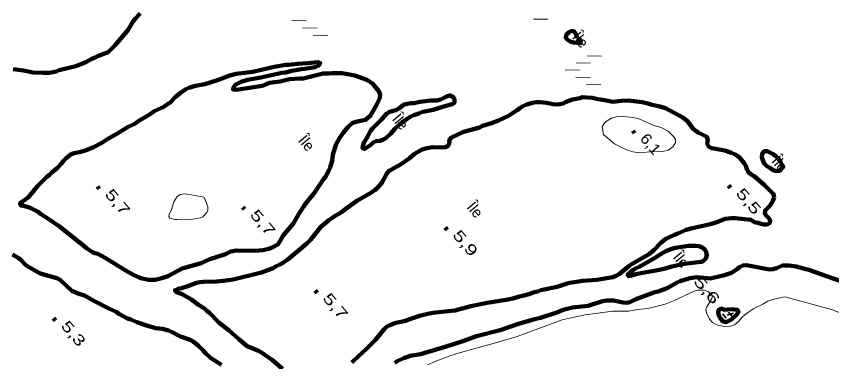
# Model space of a CAD drawing. Extents: x 386081 to 389416, y 5130568 to 5134082.
# Drawn here: x 387614.8 to 387841.2, y 5133082.5 to 5133178.5 of the extents above; entities that cross this region are included whole.
import ezdxf
from ezdxf.enums import TextEntityAlignment as Align

# ---------------------------------------------------------------- set-up
doc = ezdxf.new("R2010")
doc.units = 0
doc.header["$LTSCALE"] = 1.2
doc.linetypes.add('DASH_DOUBLE_DOT', pattern=[9.2, 5, -1.2, 0.3, -1.2, 0.3, -1.2])
for name, color, linetype, lineweight in [('2', 7, 'Continuous', 13), ('3', 7, 'Continuous', 140), ('4', 7, 'DASH_DOUBLE_DOT', 53), ('6', 7, 'Continuous', 13)]:
    doc.layers.add(name, color=color, linetype=linetype, lineweight=lineweight)
doc.layers.add('8', color=7, linetype='Continuous')

msp = doc.modelspace()

# ---------------------------------------------------------------- linework, layer by layer
at = {"layer": '2'}
for points in [[(387793.88, 5133147.58), (387791.85, 5133148.13), (387787.93, 5133149.85), (387786.89, 5133150.15), (387785.23, 5133150.46), (387783.33, 5133150.64), (387781.43, 5133150.58), (387780.02, 5133150.14), (387778.85, 5133149.47), (387778.12, 5133148.85), (387777.51, 5133147.75), (387777.81, 5133145.6), (387780.94, 5133143.08), (387784.25, 5133141.37), (387786.03, 5133140.82), (387787.93, 5133140.51), (387790.69, 5133140.82), (387794.18, 5133140.89), (387795.84, 5133141.32), (387797.06, 5133142.18), (387797.8, 5133143.29), (387797.86, 5133144.21), (387797.25, 5133145.07), (387796.39, 5133146.05), (387795.78, 5133146.54)], [(387659.41, 5133122.04), (387658.83, 5133122.05), (387657.41, 5133122.4), (387657.13, 5133122.82), (387657.24, 5133123.43), (387657.9, 5133124.82), (387658.53, 5133126.96), (387659.47, 5133128.46), (387660.34, 5133128.93), (387661.35, 5133129.13), (387662.99, 5133129.01), (387666.88, 5133128.22), (387667.2, 5133127.62), (387667.97, 5133125.51), (387667.96, 5133124.57), (387667.65, 5133123.95), (387666.62, 5133122.76), (387665.96, 5133122.51), (387663.82, 5133122.13)]]:
    msp.add_lwpolyline(points, close=True, dxfattribs=at)
msp.add_lwpolyline([(387844.76, 5133095.63), (387841.16, 5133097.01), (387828.23, 5133100.59), (387825.14, 5133099.87), (387823.47, 5133099.32), (387822.06, 5133098.52), (387819.61, 5133097.29), (387817.95, 5133096.24), (387816.48, 5133095.01), (387815.32, 5133093.72), (387814.21, 5133092.74), (387813.11, 5133092.37), (387811.46, 5133092.3), (387809.62, 5133092.67), (387808.15, 5133093.4), (387807.29, 5133094.38), (387806.43, 5133096.1), (387806.25, 5133097.02), (387806.55, 5133097.82), (387807.96, 5133100.09), (387808.09, 5133100.7), (387807.66, 5133101.38), (387806.86, 5133102.05), (387805.76, 5133102.42), (387804.04, 5133102.42), (387803, 5133102.11), (387797.24, 5133099.4), (387794.97, 5133098.47), (387790.13, 5133097.3), (387787.37, 5133096.99), (387784.92, 5133096.61), (387780.44, 5133096.54), (387772.71, 5133095.55), (387769.65, 5133094.93), (387766.4, 5133094.13), (387753.88, 5133089.56), (387746.58, 5133087.4), (387738.54, 5133085.23), (387735.48, 5133084.25), (387731.12, 5133082.58), (387728.97, 5133081.65)], dxfattribs=at)
at = {"layer": '3'}
for p, q in [((387785.96, 5133146.61), (387786.47, 5133146)), ((387637.32, 5133131.2), (387637.83, 5133130.59)), ((387812.58, 5133131.43), (387813.09, 5133130.82)), ((387677.65, 5133125.48), (387678.16, 5133124.87)), ((387733.9, 5133119.81), (387734.41, 5133119.2)), ((387697.81, 5133102.28), (387698.32, 5133101.67)), ((387625.14, 5133094.61), (387625.65, 5133094))]:
    msp.add_line(p, q, dxfattribs=at)
at = {"layer": '3', "lineweight": 35}
for p, q in [((387810.86, 5133095.82), (387811.9, 5133094.6)), ((387813.96, 5133096.03), (387812.14, 5133095.46)), ((387812.53, 5133096.32), (387813.54, 5133095.13))]:
    msp.add_line(p, q, dxfattribs=at)
at = {"layer": '4', "linetype": 'Continuous', "lineweight": 90}
for points in [[(387649.2, 5133179.24), (387647.85, 5133177.89), (387647.23, 5133177.15), (387645.88, 5133174.68), (387642.24, 5133170.43), (387640.28, 5133168.46), (387637.57, 5133167.47), (387636.7, 5133166.98), (387635.78, 5133166.67), (387634.06, 5133165.69), (387631.29, 5133164.64), (387626.67, 5133163.46), (387625.81, 5133163.09), (387624.02, 5133162.78), (387622.24, 5133162.72), (387619.47, 5133162.9), (387616.76, 5133163.39), (387613.92, 5133163.76)], [(387702.57, 5133138.72), (387702.57, 5133139.46), (387702.75, 5133140.38), (387703.61, 5133142.97), (387704.53, 5133144.63), (387705.64, 5133146.23), (387706.87, 5133147.71), (387708.16, 5133148.88), (387709.88, 5133149.37), (387711.79, 5133149.68), (387713.14, 5133150.91), (387714.98, 5133154.11), (387715.72, 5133155.83), (387715.78, 5133156.76), (387715.47, 5133157.68), (387713.69, 5133159.83), (387712.89, 5133160.38), (387712.09, 5133160.81), (387708.78, 5133162.04), (387705.27, 5133162.71), (387702.45, 5133162.71), (387701.46, 5133162.58), (387699.99, 5133162.58), (387694.47, 5133161.21), (387693.48, 5133161.21), (387690.65, 5133160.96), (387688.01, 5133160.4), (387685.12, 5133159.97), (387684.2, 5133159.66), (387683.4, 5133159.23), (387682.48, 5133159.04), (387675.96, 5133158.05), (387674.97, 5133158.17), (387675.1, 5133158.67), (387675.59, 5133159.4), (387677.19, 5133160.27), (387678.97, 5133160.82), (387682.72, 5133161.5), (387688.5, 5133162.74), (387689.49, 5133162.86), (387691.27, 5133163.3), (387693.97, 5133163.79), (387694.9, 5133163.85), (387697.79, 5133164.29), (387698.65, 5133164.66), (387699.2, 5133165.46), (387698.65, 5133165.76), (387695.76, 5133165.45), (387692.99, 5133165.27), (387690.35, 5133164.96), (387689.61, 5133164.96), (387686.35, 5133164.4), (387680.45, 5133163.04), (387675.83, 5133162.48), (387674.11, 5133161.99), (387670.61, 5133160.69), (387667.16, 5133159.58), (387664.52, 5133159.15), (387662.73, 5133158.59), (387661.87, 5133158.22), (387660.33, 5133157.17), (387658.92, 5133156), (387657.63, 5133154.59), (387656.15, 5133153.6), (387655.53, 5133153.23), (387653.26, 5133152.17), (387651.66, 5133151.06), (387649.08, 5133149.58), (387647.48, 5133148.47), (387645.88, 5133147.73), (387644.15, 5133146.74), (387642.74, 5133145.81), (387640.21, 5133144.39), (387638.55, 5133143.35), (387636.21, 5133142.11), (387634.49, 5133141.37), (387632.7, 5133140.82), (387630.86, 5133140.44), (387630.06, 5133140.14), (387628.58, 5133139.03), (387627.9, 5133138.35), (387627.35, 5133137.55), (387626.12, 5133136.31), (387624.7, 5133135.14), (387624.02, 5133134.46), (387623.22, 5133133.91), (387620.7, 5133131.26), (387619.47, 5133129.78), (387618.97, 5133129.29), (387618.05, 5133128.12), (387616.51, 5133127.07), (387615.77, 5133126.45), (387616.02, 5133125.96), (387616.76, 5133125.84), (387618.48, 5133125.35), (387619.22, 5133124.98), (387620.82, 5133124.12), (387621.5, 5133123.56), (387623.78, 5133122.15), (387626.73, 5133120.06), (387632.21, 5133115.7)], [(387660.64, 5133102.97), (387662.42, 5133103.53), (387664.82, 5133104.45), (387665.75, 5133104.64), (387666.73, 5133104.76), (387670.48, 5133104.83), (387672.2, 5133104.96), (387674.97, 5133105.39), (387682.83, 5133107.27), (387686.15, 5133108.51), (387686.95, 5133109.06), (387687.81, 5133109.43), (387688.67, 5133109.92), (387690.27, 5133111.03), (387695.44, 5133115.35), (387696.6, 5133116.52), (387699.37, 5133120.03), (387701.58, 5133121.87), (387703.06, 5133122.86), (387705.09, 5133124.03), (387706.32, 5133125.02), (387709.33, 5133127.17), (387712.77, 5133129.15), (387714.3, 5133130.19), (387715.04, 5133130.81), (387716.33, 5133132.22), (387717.68, 5133134.81), (387718.3, 5133135.55), (387721.43, 5133137.33), (387723.83, 5133139), (387725.24, 5133140.17), (387725.98, 5133140.66), (387727.51, 5133141.46), (387728.43, 5133141.77), (387729.36, 5133141.96), (387730.34, 5133142.08), (387732.98, 5133142.02), (387733.84, 5133142.15), (387734.58, 5133142.39), (387735.07, 5133143.25), (387735.01, 5133144.05), (387735.62, 5133144.79), (387739, 5133146.33), (387742.5, 5133147.26), (387743.42, 5133147.57), (387744.28, 5133148.06), (387746.74, 5133148.8), (387748.64, 5133149.48), (387751.47, 5133150.83), (387752.33, 5133151.33), (387753.86, 5133152.37), (387754.6, 5133152.99), (387755.46, 5133153.48), (387756.32, 5133153.85), (387758.16, 5133154.47), (387759.14, 5133154.59), (387760.12, 5133154.59), (387762.03, 5133154.41), (387763.87, 5133154.04), (387764.79, 5133153.98), (387765.71, 5133154.05), (387766.63, 5133154.23), (387767.49, 5133154.72), (387769.27, 5133155.4), (387771.29, 5133155.71), (387771.97, 5133156.02), (387774.67, 5133155.78), (387776.39, 5133155.41), (387778.11, 5133155.17), (387780.44, 5133154.72), (387782.81, 5133155), (387784.71, 5133155.07), (387788.58, 5133154.64), (387790.17, 5133154.27), (387790.97, 5133153.97), (387793.48, 5133153.42), (387795.08, 5133152.93), (387799.86, 5133150.35), (387801.03, 5133149.43), (387802.8, 5133147.16), (387803.48, 5133146.61), (387804.21, 5133146.12), (387806.48, 5133145.08), (387806.79, 5133144.16), (387806.67, 5133143.18), (387807.03, 5133142.32), (387807.89, 5133141.83), (387811.51, 5133141.15), (387813.35, 5133140.54), (387814.21, 5133140.18), (387815.07, 5133139.68), (387815.74, 5133139.13), (387816.91, 5133137.72), (387817.33, 5133136.92), (387817.64, 5133136), (387818.13, 5133135.14), (387818.87, 5133134.53), (387819.66, 5133134.1), (387822.48, 5133131.65), (387825.06, 5133129.07), (387825.24, 5133128.15)], [(387632.21, 5133115.7), (387632.95, 5133115.21), (387634.3, 5133114.1), (387635.91, 5133113), (387636.58, 5133112.69), (387637.39, 5133112.47), (387639.41, 5133111.36), (387645.75, 5133107.5), (387647.35, 5133106.64), (387648.89, 5133105.96), (387649.69, 5133105.66), (387651.53, 5133105.29), (387653.38, 5133105.29), (387655.16, 5133105.73), (387656.83, 5133106.28), (387660.82, 5133108.44), (387666.11, 5133109.93), (387668.51, 5133110.98), (387672.88, 5133112.4), (387674.34, 5133113.16), (387675.95, 5133113.41), (387680.31, 5133113.36), (387682.22, 5133113.42), (387683.2, 5133113.54), (387684.92, 5133113.92), (387685.85, 5133114.23), (387687.45, 5133115.09), (387688, 5133115.89), (387688.92, 5133117.55), (387690.46, 5133119.46), (387691.69, 5133120.81), (387693.16, 5133123.4), (387694.64, 5133125.74), (387695.68, 5133127.15), (387697.47, 5133129.31), (387700.05, 5133133.25), (387700.6, 5133133.92), (387701.58, 5133135.65), (387701.95, 5133136.51), (387702.57, 5133138.72)], [(387825.24, 5133128.15), (387824.87, 5133127.17), (387824.08, 5133125.88), (387822.73, 5133124.53), (387822.6, 5133123.67), (387823.03, 5133123.11), (387823.71, 5133122.44), (387824.2, 5133121.58), (387823.95, 5133120.97), (387823.28, 5133120.66), (387822.3, 5133120.66), (387820.7, 5133121.15), (387819.78, 5133121.33), (387818.8, 5133121.94), (387814.39, 5133122.43), (387813.41, 5133122.43), (387811.63, 5133122.24), (387809.3, 5133121.25), (387807.52, 5133120.7), (387802.55, 5133119.65), (387800.84, 5133119.15), (387798.44, 5133118.1), (387797.52, 5133117.8), (387795.19, 5133116.69), (387793.72, 5133115.58), (387791.88, 5133113.61), (387790.65, 5133112.5), (387789.92, 5133112.01), (387785.81, 5133109.73), (387785.01, 5133109.18), (387782.19, 5133106.84), (387781.33, 5133106.34), (387780.41, 5133106.04), (387775.96, 5133105.31), (387772.08, 5133105.02), (387768.52, 5133104.4), (387767.73, 5133104.21), (387764.96, 5133103.29), (387760.48, 5133102.36), (387759.56, 5133102.05), (387758.64, 5133101.86), (387757.11, 5133101.31), (387755.39, 5133100.81), (387754.47, 5133100.63), (387752.69, 5133100.07), (387750.85, 5133099.7), (387745.5, 5133098.89), (387741.02, 5133097.96), (387736.6, 5133096.72), (387731.32, 5133096.22), (387729.41, 5133095.91), (387726.77, 5133095.23), (387722.53, 5133093.81), (387720.2, 5133093.31), (387718.48, 5133092.7), (387717.62, 5133092.2), (387716.94, 5133091.53), (387714.55, 5133088.63), (387711.97, 5133086.05), (387709.88, 5133084.2), (387707.97, 5133082.29)], [(387626.06, 5133105.72), (387622.42, 5133106.76), (387621.5, 5133107.07), (387620.76, 5133107.44), (387618.17, 5133108.91), (387617.37, 5133109.46), (387616.02, 5133110.81), (387615.28, 5133111.43), (387613.74, 5133112.35)], [(387844.05, 5133104.79), (387839.76, 5133106.25), (387834.86, 5133108.09), (387834, 5133108.21), (387831.37, 5133109), (387829.41, 5133109.25), (387827.57, 5133109.24), (387825.85, 5133108.5), (387824.93, 5133108.2), (387823.95, 5133108.19), (387817.51, 5133109.35), (387816.53, 5133109.23), (387815.67, 5133108.86), (387814.94, 5133108.24), (387813.4, 5133107.19), (387811.2, 5133106.45), (387810.65, 5133106.39), (387807.58, 5133105.65), (387803.78, 5133106.01), (387801.82, 5133105.76), (387799.12, 5133104.9), (387798.26, 5133104.53), (387795.68, 5133103.05), (387794.82, 5133102.68), (387793.04, 5133102), (387792.12, 5133101.82), (387788.57, 5133100.58), (387786.79, 5133099.9), (387785.93, 5133099.41), (387785.13, 5133099.1), (387784.21, 5133098.92), (387783.29, 5133098.98), (387780.65, 5133099.52), (387779.73, 5133099.58), (387778.81, 5133099.52), (387777.52, 5133099.34), (387773.62, 5133098.08), (387769.2, 5133097.58), (387766.68, 5133096.9), (387764.9, 5133096.22), (387760.36, 5133094.74), (387758.64, 5133094.36), (387756.8, 5133093.75), (387754.47, 5133093.13), (387749.19, 5133091.28), (387742.55, 5133089.67), (387739.05, 5133088.37), (387733.9, 5133086.64), (387727.02, 5133084.66), (387724.19, 5133084.16), (387722.35, 5133083.54), (387720.69, 5133082.74)], [(387671.77, 5133081.64), (387668.7, 5133083.6), (387667.28, 5133084.89), (387666.67, 5133085.63), (387665.38, 5133086.92), (387663.9, 5133088.15), (387663.04, 5133088.64), (387660.33, 5133089.5), (387657.87, 5133090.84), (387657.01, 5133091.21), (387655.35, 5133091.64), (387653.5, 5133091.88), (387650.92, 5133092.62), (387648.27, 5133093.53), (387646.55, 5133094.27), (387645.69, 5133094.51), (387643.23, 5133095.86), (387642.49, 5133096.35), (387640.64, 5133097.21), (387636.34, 5133099.42), (387633.75, 5133100.89), (387631.97, 5133101.44), (387630.24, 5133102.18), (387626.92, 5133105.23), (387626.06, 5133105.72)], [(387688.73, 5133080.59), (387685.91, 5133082.92), (387682.83, 5133085.13), (387682.03, 5133085.56), (387678.86, 5133086.88), (387676.57, 5133088.79), (387673.86, 5133091.24), (387673.13, 5133091.73), (387671.03, 5133093.45), (387668.45, 5133096.15), (387667.71, 5133096.64), (387667.04, 5133097.32), (387665.38, 5133098.36), (387663.41, 5133099.84), (387660.82, 5133101.31), (387659.1, 5133101.92), (387658.86, 5133102.41), (387659.72, 5133102.78), (387660.64, 5133102.97)], [(387720.69, 5133082.74), (387719.89, 5133082.19)]]:
    msp.add_lwpolyline(points, dxfattribs=at)
for points in [[(387770.57, 5133172.44), (387770.26, 5133173.42), (387769.74, 5133174.25), (387769.04, 5133174.4), (387768.3, 5133174.03), (387767.56, 5133173.42), (387767.35, 5133172.53), (387767.78, 5133171.98), (387768.61, 5133171.45), (387769.53, 5133171.21), (387771.46, 5133171), (387771.52, 5133171.55), (387771.21, 5133172.04)], [(387726.59, 5133151.48), (387725.18, 5133151.05), (387724.32, 5133150.68), (387722.78, 5133149.63), (387721.31, 5133148.52), (387719.9, 5133147.23), (387718.79, 5133145.88), (387717.38, 5133144.58), (387716.58, 5133144.15), (387715.72, 5133143.91), (387714.73, 5133143.78), (387713.87, 5133143.41), (387713.2, 5133142.73), (387711.6, 5133141.63), (387710.93, 5133141.81), (387710.99, 5133142.36), (387711.29, 5133143.29), (387712.34, 5133144.95), (387713.14, 5133146.61), (387713.69, 5133147.28), (387716.33, 5133149.93), (387717.56, 5133151.41), (387718.42, 5133151.9), (387720.14, 5133152.4), (387721, 5133152.89), (387722.48, 5133154), (387724.32, 5133154.37), (387725.18, 5133154.37), (387726.96, 5133154.68), (387729.91, 5133155.05), (387731.69, 5133155.11), (387732.55, 5133155.36), (387733.41, 5133155.73), (387734.27, 5133156.22), (387735.13, 5133156.47), (387735.93, 5133156.16), (387736.42, 5133155.43), (387736.42, 5133154.44), (387735.81, 5133154.07), (387733.1, 5133153.33), (387730.52, 5133152.47), (387728.68, 5133152.1), (387727.58, 5133151.97)], [(387823.16, 5133136.87), (387822.42, 5133137.61), (387822.06, 5133138.47), (387821.81, 5133139.33), (387821.87, 5133140.25), (387822.49, 5133140.98), (387823.28, 5133141.05), (387824.94, 5133140.13), (387825.73, 5133139.58), (387826.41, 5133138.9), (387827.02, 5133138.17), (387827.39, 5133137.31), (387827.39, 5133136.32), (387826.78, 5133135.59), (387825.92, 5133135.46), (387825, 5133135.77), (387824.2, 5133136.32)], [(387797.83, 5133114.17), (387796.85, 5133113.92), (387795.19, 5133113.25), (387793.54, 5133112.32), (387792, 5133111.28), (387787.77, 5133108.87), (387786.91, 5133108.5), (387786.05, 5133108.01), (387784.58, 5133106.78), (387784.83, 5133106.29), (387785.38, 5133106.35), (387787.16, 5133106.91), (387793.41, 5133108.02), (387795.01, 5133108.39), (387796.79, 5133108.95), (387800.22, 5133109.69), (387804.94, 5133110.25), (387805.56, 5133110.5), (387806.23, 5133111.18), (387806.54, 5133112.1), (387806.35, 5133113.02), (387805.93, 5133113.82), (387805.13, 5133114.37), (387804.27, 5133114.61), (387803.41, 5133114.73), (387801.45, 5133114.73)], [(387813.22, 5133097.17), (387811.45, 5133096.98), (387810.53, 5133097.29), (387809.85, 5133096.98), (387809.67, 5133096.3), (387809.85, 5133095.38), (387810.34, 5133094.53), (387810.96, 5133093.79), (387811.88, 5133093.48), (387813.41, 5133094.28), (387814.82, 5133095.58), (387815.37, 5133096.38), (387815.06, 5133096.93)]]:
    msp.add_lwpolyline(points, close=True, dxfattribs=at)
at = {"layer": '6'}
for p, q in [((387695.33, 5133177.23), (387691.33, 5133177.31)), ((387762.36, 5133177.63), (387758.36, 5133177.71)), ((387698.29, 5133175.19), (387694.29, 5133175.25)), ((387701.25, 5133173.13), (387697.25, 5133173.21)), ((387777.27, 5133167.4), (387773.29, 5133167.46)), ((387771.21, 5133163.5), (387767.21, 5133163.58)), ((387774.23, 5133165.46), (387770.25, 5133165.52)), ((387774.17, 5133161.46), (387770.17, 5133161.52)), ((387777.13, 5133159.4), (387773.13, 5133159.48))]:
    msp.add_line(p, q, dxfattribs=at)

# ---------------------------------------------------------------- texts
at = {"layer": '3'}
for s, width, p in [('6,1    ', 1.1, (387787.79, 5133144.39)), ('5,7    ', 1.45, (387639.15, 5133128.98)), ('5,5    ', 1.45, (387814.41, 5133129.21)), ('5,7    ', 1.45, (387679.48, 5133123.26)), ('5,9    ', 1.45, (387735.73, 5133117.59)), ('5,7    ', 1.45, (387699.64, 5133100.06)), ('5,3    ', 1.4, (387626.97, 5133092.39))]:
    msp.add_text(s, height=3, rotation=310.294, dxfattribs=dict(at, width=width)).set_placement(p)
at = {"layer": '3', "width": 1.55}
msp.add_text('    5,6', height=3, rotation=310.294, dxfattribs=at).set_placement((387803.175, 5133104.075), align=Align.CENTER)
at = {"layer": '8'}
for rotation, p in [(309.89, (387768.94, 5133172.59)), (309.89, (387718.94, 5133149.84)), (310.03, (387692.87, 5133143.9)), (309.89, (387824.29, 5133138.17)), (310.03, (387739.66, 5133125.37)), (309.89, (387796.92, 5133111.47))]:
    msp.add_text('Île', height=3, rotation=rotation, dxfattribs=at).set_placement(p)

doc.saveas('drawing.dxf')
